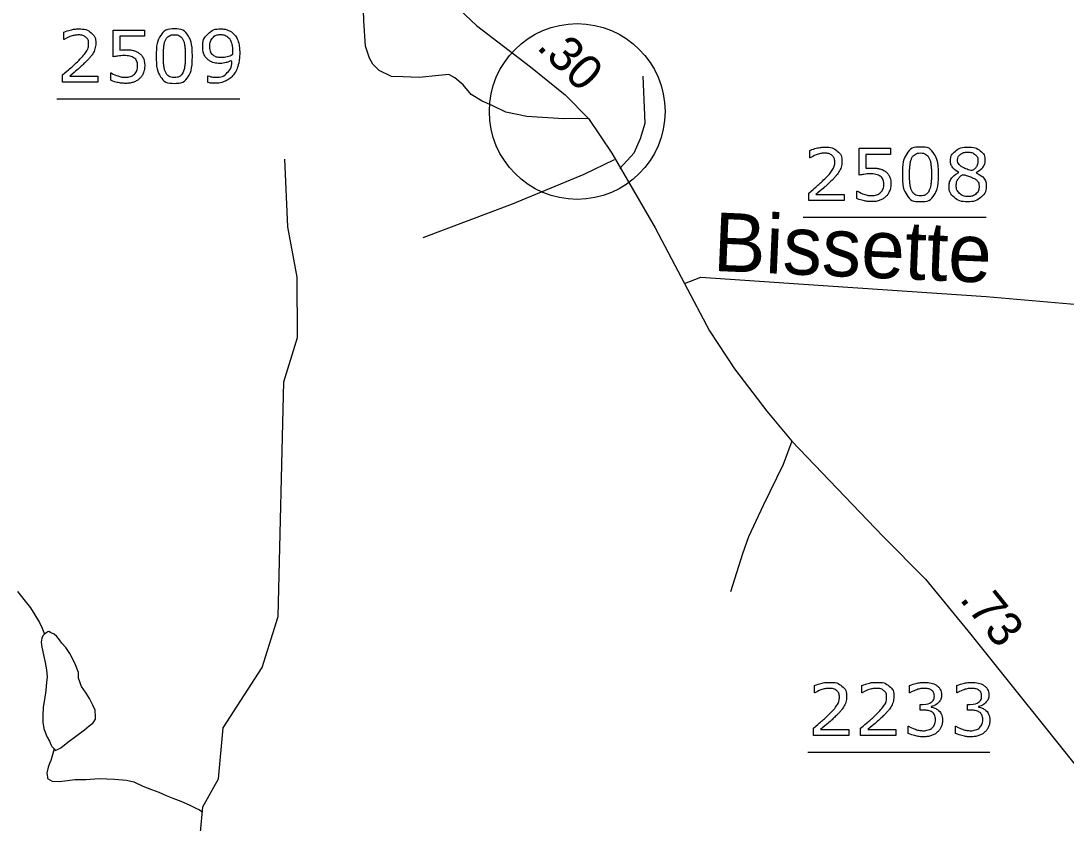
# Model space of a CAD drawing. Extents: x 2169602 to 2449496, y 721995 to 810662.
# Drawn here: x 2170079.1 to 2170168.4, y 724697.5 to 724766 of the extents above; entities that cross this region are included whole.
import ezdxf

# ---------------------------------------------------------------- set-up
doc = ezdxf.new("R2010")
doc.units = 0
doc.layers.add('Old_Level_1', color=7, linetype='Continuous')
doc.layers.add('Prop Shade Medium', color=7, linetype='Continuous')

msp = doc.modelspace()

# ---------------------------------------------------------------- linework, layer by layer
at = {"layer": 'Old_Level_1'}
for p, q in [((2170082.216, 724759.3), (2170097.823, 724759.3)), ((2170145.933, 724749.203), (2170161.58, 724749.203)), ((2170146.33, 724703.515), (2170161.879, 724703.515))]:
    msp.add_line(p, q, dxfattribs=at)
for points in [[(2170109.988, 724773.392), (2170114.265, 724769.162), (2170118.045, 724765.578), (2170122.67, 724762.044), (2170125.605, 724759.655), (2170127.619, 724757.615), (2170129.608, 724754.678), (2170133.289, 724748.308), (2170135.813, 724743.53)], [(2170127.619, 724757.615), (2170125.483, 724757.593), (2170122.346, 724757.814), (2170120.538, 724758.183), (2170119.395, 724758.749), (2170118.537, 724759.122), (2170117.58, 724759.689), (2170116.912, 724760.491), (2170116.197, 724761.104), (2170115.671, 724761.386), (2170114.818, 724761.289), (2170113.156, 724761.133), (2170111.779, 724761.176), (2170110.777, 724761.215), (2170109.732, 724761.735), (2170109.206, 724762.255), (2170108.917, 724762.774), (2170108.577, 724763.817), (2170108.422, 724765.954), (2170108.309, 724769.753), (2170108.1, 724772.794)], [(2170087.007, 724762.886), (2170087.007, 724765.182), (2170089.688, 724765.182), (2170089.688, 724764.658), (2170087.582, 724764.658), (2170087.582, 724763.473)], [(2170082.835, 724764.37), (2170082.805, 724764.37), (2170082.805, 724764.998)], [(2170086.814, 724760.891), (2170086.814, 724761.522), (2170086.856, 724761.522)], [(2170085.715, 724760.726), (2170082.696, 724760.726), (2170082.696, 724761.356)], [(2170083.316, 724761.242), (2170085.715, 724761.242), (2170085.715, 724760.726)], [(2170095.102, 724760.707), (2170095.102, 724761.282), (2170095.132, 724761.282)], [(2170130.286, 724753.357), (2170131.502, 724754.704), (2170132.044, 724755.922), (2170132.45, 724757.231), (2170132.269, 724761.247)], [(2170146.552, 724754.274), (2170146.522, 724754.274), (2170146.522, 724754.902)], [(2170150.724, 724752.79), (2170150.724, 724755.085), (2170153.405, 724755.085), (2170153.405, 724754.561), (2170151.299, 724754.561), (2170151.299, 724753.377)], [(2170094.607, 724696.488), (2170094.481, 724696.69), (2170094.671, 724698.869), (2170096.026, 724701.257), (2170096.406, 724705.615), (2170099.734, 724710.771), (2170101.113, 724715.108), (2170101.586, 724735.135), (2170102.751, 724738.931), (2170102.726, 724744.076), (2170101.922, 724748.38), (2170101.684, 724754.156)], [(2170129.815, 724754.111), (2170127.218, 724752.854), (2170121.084, 724750.327), (2170113.462, 724747.439)], [(2170159.236, 724753.008), (2170159.236, 724753.026)], [(2170160.718, 724753.002), (2170160.718, 724752.984)], [(2170149.432, 724750.629), (2170146.413, 724750.629), (2170146.413, 724751.259)], [(2170147.033, 724751.146), (2170149.432, 724751.146), (2170149.432, 724750.629)], [(2170150.532, 724750.795), (2170150.532, 724751.426), (2170150.574, 724751.426)], [(2170135.813, 724743.53), (2170137.206, 724744.077), (2170145.959, 724743.48), (2170161.576, 724742.435), (2170175.328, 724741.24), (2170185.773, 724739.797), (2170196.665, 724738.104), (2170204.648, 724737.159), (2170209.572, 724737.507), (2170218.076, 724738.951), (2170228.123, 724742.435), (2170237.399, 724745.421), (2170240.98, 724745.769), (2170244.907, 724746.029)], [(2170135.813, 724743.53), (2170137.952, 724739.498), (2170140.09, 724736.263), (2170142.826, 724732.63), (2170144.964, 724730.091), (2170152.748, 724721.979), (2170156.379, 724718.296), (2170160.258, 724713.567), (2170170.181, 724701.174), (2170174.309, 724695.401), (2170175.602, 724693.012), (2170178.71, 724686.143), (2170182.043, 724678.528), (2170183.336, 724675.542), (2170185.707, 724668.137)], [(2170144.964, 724730.091), (2170144.244, 724728.102), (2170142.53, 724724.582), (2170141.267, 724721.92), (2170140.771, 724720.475), (2170139.734, 724717.226)], [(2170078.858, 724717.235), (2170079.623, 724716.291), (2170079.954, 724715.865), (2170080.334, 724715.248), (2170080.734, 724714.59), (2170080.963, 724714.112), (2170081.055, 724713.876), (2170081.163, 724713.59)], [(2170081.163, 724713.59), (2170081.016, 724713.449), (2170080.924, 724713.26), (2170080.88, 724712.93), (2170080.929, 724712.497), (2170081.07, 724711.831), (2170081.221, 724711.171), (2170081.319, 724710.549), (2170081.372, 724709.934), (2170081.328, 724709.506), (2170081.28, 724708.791), (2170081.143, 724708.031), (2170081.055, 724707.37), (2170081.007, 724706.654), (2170081.012, 724706.084), (2170081.104, 724705.559), (2170081.304, 724704.999), (2170081.392, 724704.803), (2170081.582, 724704.475), (2170081.684, 724704.19), (2170081.786, 724704.001), (2170081.976, 724703.808)], [(2170081.976, 724703.808), (2170082.074, 724703.668), (2170082.215, 724703.715), (2170082.547, 724703.905), (2170083.156, 724704.392), (2170083.916, 724704.961), (2170084.579, 724705.439), (2170084.959, 724705.776), (2170085.295, 724706.015), (2170085.378, 724706.109), (2170085.519, 724706.347), (2170085.519, 724706.54), (2170085.475, 724707.106), (2170085.271, 724707.532), (2170084.993, 724708.104), (2170084.701, 724708.573), (2170084.32, 724709.141), (2170084.072, 724709.854), (2170084.072, 724710.335), (2170083.789, 724710.995), (2170083.55, 724711.513), (2170083.312, 724711.944), (2170082.971, 724712.458), (2170082.629, 724712.838), (2170082.449, 724713.126), (2170082.201, 724713.414), (2170081.972, 724713.594), (2170081.772, 724713.69), (2170081.679, 724713.744), (2170081.533, 724713.833), (2170081.445, 724713.789), (2170081.26, 724713.691), (2170081.163, 724713.59)], [(2170146.949, 724708.586), (2170146.919, 724708.586), (2170146.919, 724709.213)], [(2170150.988, 724708.586), (2170150.958, 724708.586), (2170150.958, 724709.213)], [(2170155.063, 724708.586), (2170155.033, 724708.586), (2170155.033, 724709.21)], [(2170159.101, 724708.586), (2170159.071, 724708.586), (2170159.071, 724709.21)], [(2170156.205, 724707.112), (2170155.935, 724707.112), (2170155.935, 724707.607), (2170156.145, 724707.607)], [(2170156.868, 724707.419), (2170156.868, 724707.378)], [(2170160.243, 724707.112), (2170159.973, 724707.112), (2170159.973, 724707.607), (2170160.183, 724707.607)], [(2170160.907, 724707.419), (2170160.907, 724707.378)], [(2170149.829, 724704.941), (2170146.81, 724704.941), (2170146.81, 724705.571)], [(2170147.43, 724705.457), (2170149.829, 724705.457), (2170149.829, 724704.941)], [(2170153.868, 724704.941), (2170150.849, 724704.941), (2170150.849, 724705.571)], [(2170151.469, 724705.457), (2170153.868, 724705.457), (2170153.868, 724704.941)], [(2170154.905, 724705.127), (2170154.905, 724705.752), (2170154.95, 724705.752)], [(2170158.944, 724705.127), (2170158.944, 724705.752), (2170158.989, 724705.752)], [(2170081.976, 724703.808), (2170081.786, 724703.095), (2170081.699, 724702.809), (2170081.596, 724702.573), (2170081.46, 724702.237), (2170081.411, 724702.004), (2170081.362, 724701.761), (2170081.372, 724701.577), (2170081.421, 724701.385), (2170081.416, 724701.29), (2170081.801, 724701.049), (2170082.42, 724701.012), (2170083.122, 724701.109), (2170083.745, 724701.207), (2170084.696, 724701.209), (2170085.836, 724701.267), (2170087.123, 724701.227), (2170088.165, 724701.137), (2170088.779, 724700.995), (2170089.544, 724700.62), (2170090.305, 724700.341), (2170090.924, 724700.104), (2170091.543, 724699.826), (2170092.122, 724699.594), (2170092.79, 724699.358), (2170093.502, 724699.029), (2170094.072, 724698.75), (2170094.403, 724698.604), (2170094.588, 724698.46)]]:
    msp.add_lwpolyline(points, dxfattribs=at)
for points in [[(2170082.805, 724764.998), (2170083.018, 724765.103), (2170083.373, 724765.189), (2170083.728, 724765.276), (2170084.06, 724765.276), (2170084.747, 724765.276), (2170085.136, 724764.946), (2170085.526, 724764.615), (2170085.526, 724764.05), (2170085.526, 724763.796), (2170085.461, 724763.576), (2170085.397, 724763.356), (2170085.271, 724763.159), (2170085.154, 724762.973), (2170084.997, 724762.794), (2170084.84, 724762.615), (2170084.615, 724762.396), (2170084.295, 724762.082), (2170083.954, 724761.788), (2170083.612, 724761.493), (2170083.316, 724761.242)], [(2170093.785, 724762.957), (2170093.785, 724761.755), (2170093.409, 724761.193), (2170093.034, 724760.631), (2170092.244, 724760.631), (2170091.442, 724760.631), (2170091.073, 724761.2), (2170090.704, 724761.77), (2170090.704, 724762.951), (2170090.704, 724764.14), (2170091.077, 724764.708), (2170091.451, 724765.276), (2170092.244, 724765.276), (2170093.046, 724765.276), (2170093.415, 724764.699), (2170093.785, 724764.122), (2170093.785, 724762.957)], [(2170095.132, 724761.282), (2170095.219, 724761.237), (2170095.377, 724761.196), (2170095.536, 724761.155), (2170095.73, 724761.155), (2170096.391, 724761.155), (2170096.766, 724761.551), (2170097.141, 724761.948), (2170097.201, 724762.645), (2170096.923, 724762.477), (2170096.678, 724762.405), (2170096.433, 724762.333), (2170096.143, 724762.333), (2170095.868, 724762.333), (2170095.645, 724762.387), (2170095.422, 724762.441), (2170095.198, 724762.597), (2170094.935, 724762.78), (2170094.802, 724763.062), (2170094.669, 724763.343), (2170094.669, 724763.736), (2170094.669, 724764.419), (2170095.118, 724764.848), (2170095.567, 724765.276), (2170096.213, 724765.276), (2170096.536, 724765.276), (2170096.812, 724765.176), (2170097.087, 724765.075), (2170097.293, 724764.875), (2170097.548, 724764.626), (2170097.685, 724764.235), (2170097.823, 724763.844), (2170097.823, 724763.224)], [(2170082.696, 724761.356), (2170083.011, 724761.625), (2170083.327, 724761.894), (2170083.644, 724762.163), (2170083.917, 724762.43), (2170084.492, 724762.986), (2170084.705, 724763.313), (2170084.918, 724763.641), (2170084.918, 724764.021), (2170084.918, 724764.368), (2170084.689, 724764.564), (2170084.459, 724764.76), (2170084.048, 724764.76), (2170083.775, 724764.76), (2170083.456, 724764.664), (2170083.138, 724764.568), (2170082.835, 724764.37)], [(2170092.998, 724761.596), (2170093.102, 724761.839), (2170093.14, 724762.167), (2170093.177, 724762.495), (2170093.177, 724762.957), (2170093.177, 724763.412), (2170093.14, 724763.748), (2170093.102, 724764.083), (2170092.995, 724764.317), (2170092.89, 724764.548), (2170092.709, 724764.665), (2170092.528, 724764.781), (2170092.244, 724764.781), (2170091.963, 724764.781), (2170091.779, 724764.665), (2170091.595, 724764.548), (2170091.487, 724764.311), (2170091.386, 724764.089), (2170091.348, 724763.733), (2170091.311, 724763.376), (2170091.311, 724762.951), (2170091.311, 724762.483), (2170091.344, 724762.168), (2170091.377, 724761.854), (2170091.485, 724761.605), (2170091.583, 724761.371), (2170091.764, 724761.248), (2170091.945, 724761.126), (2170092.244, 724761.126), (2170092.525, 724761.126), (2170092.711, 724761.243), (2170092.896, 724761.359), (2170092.998, 724761.596)], [(2170097.216, 724763.355), (2170097.216, 724763.819), (2170097.12, 724764.1), (2170097.024, 724764.382), (2170096.857, 724764.537), (2170096.717, 724764.672), (2170096.555, 724764.73), (2170096.394, 724764.789), (2170096.206, 724764.789), (2170095.776, 724764.789), (2170095.526, 724764.519), (2170095.277, 724764.25), (2170095.277, 724763.762), (2170095.277, 724763.478), (2170095.357, 724763.298), (2170095.438, 724763.118), (2170095.629, 724762.984), (2170095.764, 724762.891), (2170095.925, 724762.859), (2170096.086, 724762.828), (2170096.284, 724762.828), (2170096.517, 724762.828), (2170096.756, 724762.891), (2170096.995, 724762.954), (2170097.204, 724763.074), (2170097.207, 724763.136), (2170097.211, 724763.198), (2170097.216, 724763.259), (2170097.216, 724763.355)], [(2170087.582, 724763.473), (2170087.711, 724763.485), (2170087.845, 724763.491), (2170087.98, 724763.497), (2170088.079, 724763.497), (2170088.441, 724763.497), (2170088.714, 724763.436), (2170088.986, 724763.375), (2170089.214, 724763.219), (2170089.453, 724763.054), (2170089.585, 724762.793), (2170089.717, 724762.533), (2170089.717, 724762.141)], [(2170086.856, 724761.522), (2170087.102, 724761.366), (2170087.431, 724761.257), (2170087.76, 724761.147), (2170088.077, 724761.147), (2170088.29, 724761.147), (2170088.489, 724761.207), (2170088.688, 724761.267), (2170088.843, 724761.417), (2170088.975, 724761.546), (2170089.042, 724761.726), (2170089.11, 724761.906), (2170089.11, 724762.143), (2170089.11, 724762.374), (2170089.03, 724762.533), (2170088.951, 724762.692), (2170088.81, 724762.788), (2170088.655, 724762.902), (2170088.432, 724762.949), (2170088.209, 724762.995), (2170087.934, 724762.995), (2170087.671, 724762.995), (2170087.427, 724762.959), (2170087.184, 724762.923), (2170087.007, 724762.886)], [(2170097.823, 724763.224), (2170097.823, 724762.64), (2170097.69, 724762.163), (2170097.557, 724761.687), (2170097.287, 724761.351), (2170097.015, 724761.01), (2170096.605, 724760.824), (2170096.195, 724760.638), (2170095.641, 724760.638), (2170095.485, 724760.638), (2170095.348, 724760.655), (2170095.21, 724760.671), (2170095.102, 724760.707)], [(2170089.717, 724762.141), (2170089.717, 724761.829), (2170089.603, 724761.544), (2170089.49, 724761.26), (2170089.292, 724761.065), (2170089.077, 724760.856), (2170088.779, 724760.743), (2170088.481, 724760.631), (2170088.089, 724760.631), (2170087.724, 724760.631), (2170087.386, 724760.707), (2170087.048, 724760.783), (2170086.814, 724760.891)], [(2170146.413, 724751.259), (2170146.728, 724751.529), (2170147.045, 724751.798), (2170147.361, 724752.067), (2170147.634, 724752.333), (2170148.21, 724752.89), (2170148.423, 724753.217), (2170148.636, 724753.545), (2170148.636, 724753.924), (2170148.636, 724754.271), (2170148.406, 724754.467), (2170148.176, 724754.663), (2170147.765, 724754.663), (2170147.492, 724754.663), (2170147.174, 724754.567), (2170146.856, 724754.472), (2170146.552, 724754.274)], [(2170146.522, 724754.902), (2170146.735, 724755.006), (2170147.09, 724755.093), (2170147.445, 724755.18), (2170147.778, 724755.18), (2170148.464, 724755.18), (2170148.854, 724754.849), (2170149.243, 724754.519), (2170149.243, 724753.954), (2170149.243, 724753.699), (2170149.179, 724753.48), (2170149.114, 724753.26), (2170148.989, 724753.063), (2170148.872, 724752.877), (2170148.715, 724752.698), (2170148.557, 724752.518), (2170148.333, 724752.3), (2170148.012, 724751.986), (2170147.671, 724751.691), (2170147.33, 724751.397), (2170147.033, 724751.146)], [(2170157.502, 724752.86), (2170157.502, 724751.658), (2170157.127, 724751.096), (2170156.751, 724750.535), (2170155.962, 724750.535), (2170155.16, 724750.535), (2170154.79, 724751.104), (2170154.421, 724751.673), (2170154.421, 724752.854), (2170154.421, 724754.044), (2170154.795, 724754.612), (2170155.169, 724755.18), (2170155.962, 724755.18), (2170156.763, 724755.18), (2170157.133, 724754.603), (2170157.502, 724754.026), (2170157.502, 724752.86)], [(2170156.715, 724751.5), (2170156.82, 724751.742), (2170156.857, 724752.071), (2170156.895, 724752.399), (2170156.895, 724752.86), (2170156.895, 724753.316), (2170156.857, 724753.651), (2170156.82, 724753.987), (2170156.712, 724754.221), (2170156.607, 724754.451), (2170156.427, 724754.568), (2170156.246, 724754.685), (2170155.962, 724754.685), (2170155.68, 724754.685), (2170155.496, 724754.568), (2170155.313, 724754.451), (2170155.205, 724754.215), (2170155.103, 724753.993), (2170155.066, 724753.636), (2170155.028, 724753.28), (2170155.028, 724752.854), (2170155.028, 724752.387), (2170155.061, 724752.072), (2170155.094, 724751.757), (2170155.202, 724751.509), (2170155.301, 724751.275), (2170155.482, 724751.152), (2170155.662, 724751.029), (2170155.962, 724751.029), (2170156.243, 724751.029), (2170156.428, 724751.146), (2170156.613, 724751.263), (2170156.715, 724751.5)], [(2170159.236, 724753.026), (2170158.877, 724753.218), (2170158.705, 724753.445), (2170158.532, 724753.673), (2170158.532, 724754.014), (2170158.532, 724754.517), (2170158.945, 724754.852), (2170159.359, 724755.187), (2170159.996, 724755.187), (2170160.664, 724755.187), (2170161.062, 724754.867), (2170161.46, 724754.547), (2170161.46, 724754.053), (2170161.46, 724753.751), (2170161.272, 724753.459), (2170161.083, 724753.167), (2170160.718, 724753.002)], [(2170160.871, 724754.047), (2170160.871, 724754.367), (2170160.624, 724754.557), (2170160.377, 724754.747), (2170159.993, 724754.747), (2170159.615, 724754.747), (2170159.374, 724754.567), (2170159.132, 724754.388), (2170159.132, 724754.083), (2170159.132, 724753.867), (2170159.254, 724753.71), (2170159.375, 724753.553), (2170159.621, 724753.43), (2170159.732, 724753.376), (2170159.94, 724753.29), (2170160.148, 724753.203), (2170160.346, 724753.146), (2170160.643, 724753.343), (2170160.757, 724753.556), (2170160.871, 724753.768), (2170160.871, 724754.047)], [(2170150.574, 724751.426), (2170150.819, 724751.27), (2170151.148, 724751.161), (2170151.477, 724751.051), (2170151.795, 724751.051), (2170152.007, 724751.051), (2170152.206, 724751.111), (2170152.405, 724751.171), (2170152.561, 724751.321), (2170152.692, 724751.45), (2170152.76, 724751.63), (2170152.827, 724751.81), (2170152.827, 724752.047), (2170152.827, 724752.278), (2170152.748, 724752.437), (2170152.668, 724752.596), (2170152.528, 724752.692), (2170152.372, 724752.806), (2170152.15, 724752.852), (2170151.927, 724752.899), (2170151.652, 724752.899), (2170151.388, 724752.899), (2170151.145, 724752.863), (2170150.901, 724752.826), (2170150.724, 724752.79)], [(2170151.299, 724753.377), (2170151.428, 724753.389), (2170151.563, 724753.395), (2170151.698, 724753.401), (2170151.796, 724753.401), (2170152.159, 724753.401), (2170152.431, 724753.34), (2170152.704, 724753.278), (2170152.931, 724753.122), (2170153.171, 724752.958), (2170153.303, 724752.697), (2170153.434, 724752.437), (2170153.434, 724752.044)], [(2170161.58, 724751.871), (2170161.58, 724751.293), (2170161.13, 724750.91), (2170160.679, 724750.527), (2170159.996, 724750.527), (2170159.272, 724750.527), (2170158.842, 724750.901), (2170158.412, 724751.275), (2170158.412, 724751.859), (2170158.412, 724752.23), (2170158.628, 724752.531), (2170158.844, 724752.832), (2170159.236, 724753.008)], [(2170160.966, 724751.815), (2170160.966, 724752.09), (2170160.844, 724752.256), (2170160.723, 724752.422), (2170160.369, 724752.59), (2170160.229, 724752.655), (2170160.061, 724752.712), (2170159.893, 724752.769), (2170159.614, 724752.871), (2170159.345, 724752.724), (2170159.182, 724752.473), (2170159.02, 724752.222), (2170159.02, 724751.905), (2170159.02, 724751.501), (2170159.298, 724751.238), (2170159.577, 724750.975), (2170160.005, 724750.975), (2170160.442, 724750.975), (2170160.704, 724751.199), (2170160.966, 724751.423), (2170160.966, 724751.815)], [(2170160.718, 724752.984), (2170161.137, 724752.805), (2170161.359, 724752.541), (2170161.58, 724752.278), (2170161.58, 724751.871)], [(2170153.434, 724752.044), (2170153.434, 724751.733), (2170153.321, 724751.448), (2170153.207, 724751.164), (2170153.009, 724750.969), (2170152.794, 724750.759), (2170152.496, 724750.647), (2170152.199, 724750.535), (2170151.807, 724750.535), (2170151.441, 724750.535), (2170151.103, 724750.611), (2170150.765, 724750.687), (2170150.532, 724750.795)], [(2170146.81, 724705.571), (2170147.125, 724705.84), (2170147.442, 724706.109), (2170147.758, 724706.379), (2170148.031, 724706.645), (2170148.607, 724707.201), (2170148.82, 724707.529), (2170149.033, 724707.856), (2170149.033, 724708.236), (2170149.033, 724708.583), (2170148.803, 724708.779), (2170148.574, 724708.975), (2170148.162, 724708.975), (2170147.889, 724708.975), (2170147.571, 724708.879), (2170147.253, 724708.783), (2170146.949, 724708.586)], [(2170146.919, 724709.213), (2170147.132, 724709.318), (2170147.487, 724709.405), (2170147.842, 724709.491), (2170148.175, 724709.491), (2170148.861, 724709.491), (2170149.251, 724709.161), (2170149.64, 724708.83), (2170149.64, 724708.265), (2170149.64, 724708.011), (2170149.576, 724707.791), (2170149.512, 724707.571), (2170149.386, 724707.374), (2170149.269, 724707.189), (2170149.112, 724707.009), (2170148.955, 724706.83), (2170148.73, 724706.612), (2170148.41, 724706.297), (2170148.068, 724706.003), (2170147.727, 724705.708), (2170147.43, 724705.457)], [(2170150.849, 724705.571), (2170151.164, 724705.84), (2170151.48, 724706.109), (2170151.797, 724706.379), (2170152.07, 724706.645), (2170152.645, 724707.201), (2170152.858, 724707.529), (2170153.071, 724707.856), (2170153.071, 724708.236), (2170153.071, 724708.583), (2170152.842, 724708.779), (2170152.612, 724708.975), (2170152.201, 724708.975), (2170151.928, 724708.975), (2170151.609, 724708.879), (2170151.291, 724708.783), (2170150.988, 724708.586)], [(2170150.958, 724709.213), (2170151.171, 724709.318), (2170151.526, 724709.405), (2170151.881, 724709.491), (2170152.213, 724709.491), (2170152.9, 724709.491), (2170153.289, 724709.161), (2170153.679, 724708.83), (2170153.679, 724708.265), (2170153.679, 724708.011), (2170153.614, 724707.791), (2170153.55, 724707.571), (2170153.424, 724707.374), (2170153.307, 724707.189), (2170153.15, 724707.009), (2170152.993, 724706.83), (2170152.768, 724706.612), (2170152.448, 724706.297), (2170152.107, 724706.003), (2170151.765, 724705.708), (2170151.469, 724705.457)], [(2170155.033, 724709.21), (2170155.245, 724709.315), (2170155.6, 724709.403), (2170155.955, 724709.491), (2170156.288, 724709.491), (2170156.615, 724709.491), (2170156.863, 724709.431), (2170157.112, 724709.372), (2170157.313, 724709.24), (2170157.528, 724709.096), (2170157.639, 724708.892), (2170157.75, 724708.689), (2170157.75, 724708.416), (2170157.75, 724708.045), (2170157.488, 724707.768), (2170157.225, 724707.491), (2170156.868, 724707.419)], [(2170156.145, 724707.607), (2170156.6, 724707.607), (2170156.871, 724707.797), (2170157.143, 724707.988), (2170157.143, 724708.354), (2170157.143, 724708.516), (2170157.074, 724708.637), (2170157.005, 724708.759), (2170156.882, 724708.837), (2170156.753, 724708.915), (2170156.606, 724708.945), (2170156.459, 724708.975), (2170156.273, 724708.975), (2170155.989, 724708.975), (2170155.668, 724708.873), (2170155.347, 724708.771), (2170155.063, 724708.586)], [(2170159.071, 724709.21), (2170159.284, 724709.315), (2170159.639, 724709.403), (2170159.994, 724709.491), (2170160.326, 724709.491), (2170160.653, 724709.491), (2170160.902, 724709.431), (2170161.15, 724709.372), (2170161.351, 724709.24), (2170161.567, 724709.096), (2170161.678, 724708.892), (2170161.788, 724708.689), (2170161.788, 724708.416), (2170161.788, 724708.045), (2170161.526, 724707.768), (2170161.264, 724707.491), (2170160.907, 724707.419)], [(2170160.183, 724707.607), (2170160.639, 724707.607), (2170160.91, 724707.797), (2170161.181, 724707.988), (2170161.181, 724708.354), (2170161.181, 724708.516), (2170161.112, 724708.637), (2170161.043, 724708.759), (2170160.92, 724708.837), (2170160.791, 724708.915), (2170160.645, 724708.945), (2170160.498, 724708.975), (2170160.312, 724708.975), (2170160.027, 724708.975), (2170159.707, 724708.873), (2170159.386, 724708.771), (2170159.101, 724708.586)], [(2170157.512, 724707.087), (2170157.655, 724706.958), (2170157.748, 724706.763), (2170157.841, 724706.569), (2170157.841, 724706.26), (2170157.841, 724705.955), (2170157.73, 724705.7), (2170157.62, 724705.445), (2170157.419, 724705.257), (2170157.195, 724705.047), (2170156.891, 724704.946), (2170156.587, 724704.846), (2170156.225, 724704.846), (2170155.854, 724704.846), (2170155.495, 724704.934), (2170155.136, 724705.022), (2170154.905, 724705.127)], [(2170154.95, 724705.752), (2170155.205, 724705.584), (2170155.55, 724705.473), (2170155.894, 724705.363), (2170156.215, 724705.363), (2170156.404, 724705.363), (2170156.616, 724705.426), (2170156.829, 724705.489), (2170156.961, 724705.612), (2170157.099, 724705.744), (2170157.166, 724705.903), (2170157.233, 724706.062), (2170157.233, 724706.305), (2170157.233, 724706.545), (2170157.157, 724706.703), (2170157.081, 724706.86), (2170156.946, 724706.95), (2170156.811, 724707.043), (2170156.619, 724707.078), (2170156.427, 724707.112), (2170156.205, 724707.112)], [(2170156.868, 724707.378), (2170157.012, 724707.354), (2170157.198, 724707.277), (2170157.383, 724707.201), (2170157.512, 724707.087)], [(2170161.55, 724707.087), (2170161.694, 724706.958), (2170161.787, 724706.763), (2170161.879, 724706.569), (2170161.879, 724706.26), (2170161.879, 724705.955), (2170161.769, 724705.7), (2170161.658, 724705.445), (2170161.457, 724705.257), (2170161.233, 724705.047), (2170160.929, 724704.946), (2170160.626, 724704.846), (2170160.264, 724704.846), (2170159.892, 724704.846), (2170159.533, 724704.934), (2170159.174, 724705.022), (2170158.944, 724705.127)], [(2170158.989, 724705.752), (2170159.244, 724705.584), (2170159.588, 724705.473), (2170159.933, 724705.363), (2170160.253, 724705.363), (2170160.442, 724705.363), (2170160.655, 724705.426), (2170160.867, 724705.489), (2170160.999, 724705.612), (2170161.137, 724705.744), (2170161.205, 724705.903), (2170161.272, 724706.062), (2170161.272, 724706.305), (2170161.272, 724706.545), (2170161.195, 724706.703), (2170161.119, 724706.86), (2170160.984, 724706.95), (2170160.849, 724707.043), (2170160.657, 724707.078), (2170160.465, 724707.112), (2170160.243, 724707.112)], [(2170160.907, 724707.378), (2170161.05, 724707.354), (2170161.236, 724707.277), (2170161.422, 724707.201), (2170161.55, 724707.087)]]:
    msp.add_open_spline(points, degree=3, dxfattribs=at)
at = {"layer": 'Prop Shade Medium'}
msp.add_circle((2170126.643, 724758.226), 7.5, dxfattribs=at)

# ---------------------------------------------------------------- texts
at = {"layer": 'Old_Level_1'}
for s, height, rotation, p in [('.30', 2.9707, 315.36681, (2170123.096, 724763.65)), ('Bissette', 5, 357.53047, (2170138.194, 724744.623)), ('.73', 2.9707, 308.76832, (2170159.22, 724716.581))]:
    msp.add_text(s, height=height, rotation=rotation, dxfattribs=at).set_placement(p)

doc.saveas('drawing.dxf')
